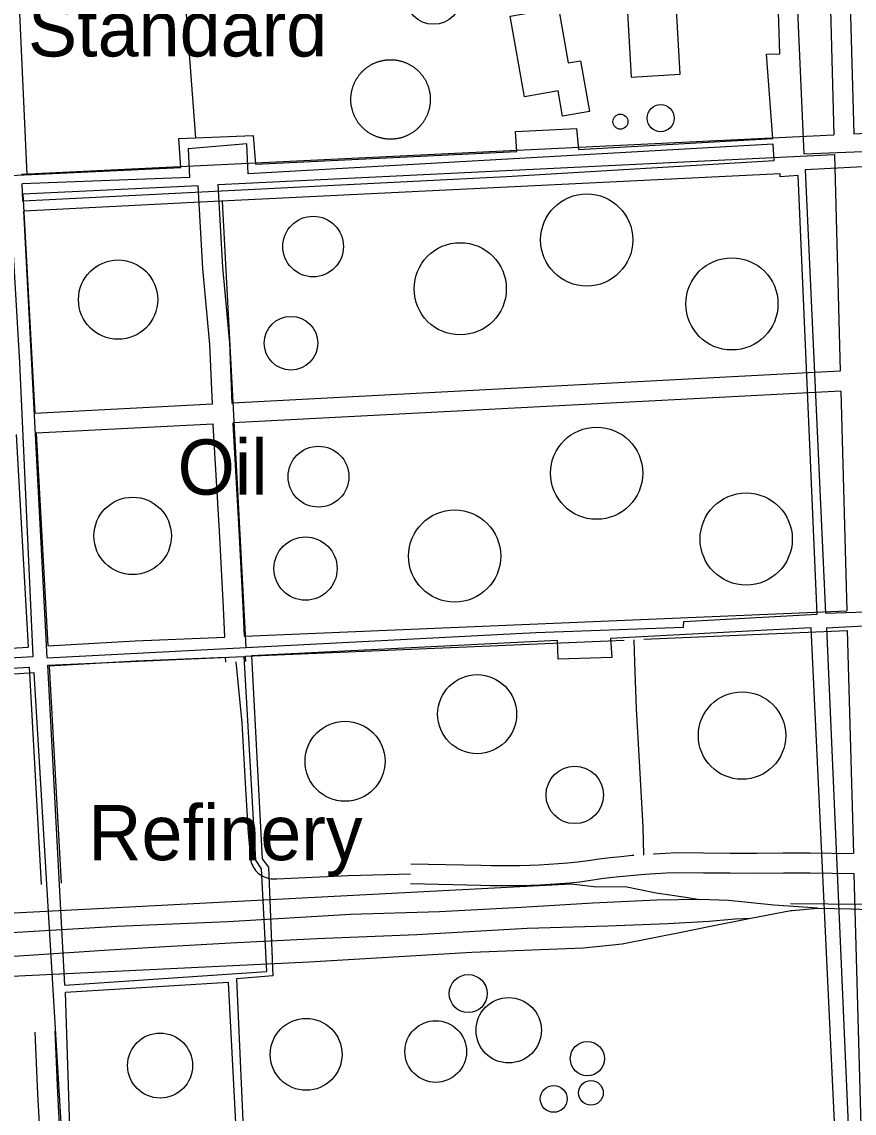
# Model space of a CAD drawing. Extents: x 3313447 to 3351316, y 703786 to 729172.
# Drawn here: x 3328255 to 3329508, y 723045 to 724687 of the extents above; entities that cross this region are included whole.
import ezdxf

# ---------------------------------------------------------------- set-up
doc = ezdxf.new("R2010")
doc.units = 0
for name, color, linetype in [('V-BLDG-IDEN', 7, 'Continuous'), ('V-BLDG-OTLN', 7, 'Continuous'), ('V-DOMW-TANK', 7, 'Continuous'), ('V-RAIL-TRAK', 7, 'Continuous'), ('V-ROAD-CNTR', 7, 'Continuous'), ('V-UTIL-LINE', 7, 'Continuous')]:
    doc.layers.add(name, color=color, linetype=linetype)

msp = doc.modelspace()

# ---------------------------------------------------------------- linework, layer by layer
at = {"layer": 'V-BLDG-OTLN'}
for points in [[(3329068.8, 724545.3), (3329062.2, 724583.3), (3329011.5, 724574.4), (3328990.1, 724695.7), (3329062.7, 724708.5), (3329077.3, 724625.5), (3329095.8, 724628.8), (3329109.2, 724552.4)], [(3329245.9, 724608.4), (3329240.3, 724705.6), (3329166.7, 724701.4), (3329172.2, 724604.2)]]:
    msp.add_lwpolyline(points, close=True, dxfattribs=at)
at = {"layer": 'V-DOMW-TANK'}
for points in [[(3328757.4, 724541.6), (3328756.9, 724542.6), (3328756.5, 724543.5), (3328756, 724544.4), (3328755.5, 724545.4), (3328755.1, 724546.3), (3328754.7, 724547.3), (3328754.3, 724548.2), (3328753.9, 724549.2), (3328753.6, 724550.2), (3328753.2, 724551.2), (3328752.9, 724552.2), (3328752.6, 724553.2), (3328752.3, 724554.2), (3328752, 724555.2), (3328751.8, 724556.2), (3328751.5, 724557.2), (3328751.3, 724558.2), (3328751.1, 724559.3), (3328750.9, 724560.3), (3328750.7, 724561.3), (3328750.6, 724562.3), (3328750.4, 724563.4), (3328750.3, 724564.4), (3328750.2, 724565.5), (3328750.1, 724566.5), (3328750.1, 724567.5), (3328750, 724568.6), (3328750, 724569.6), (3328750, 724570.7), (3328750, 724571.7), (3328750.1, 724572.8), (3328750.1, 724573.8), (3328750.2, 724574.8), (3328750.3, 724575.9), (3328750.4, 724576.9), (3328750.5, 724578), (3328750.6, 724579), (3328750.8, 724580), (3328751, 724581.1), (3328751.1, 724582.1), (3328751.4, 724583.1), (3328751.6, 724584.1), (3328751.8, 724585.1), (3328752.1, 724586.2), (3328752.4, 724587.2), (3328752.7, 724588.2), (3328753, 724589.2), (3328753.3, 724590.1), (3328753.7, 724591.1), (3328754.1, 724592.1), (3328754.4, 724593.1), (3328754.8, 724594), (3328755.3, 724595), (3328755.7, 724595.9), (3328756.1, 724596.9), (3328756.6, 724597.8), (3328757.1, 724598.7), (3328757.6, 724599.7), (3328758.1, 724600.6), (3328758.6, 724601.5), (3328759.2, 724602.4), (3328759.8, 724603.2), (3328760.3, 724604.1), (3328760.9, 724605), (3328761.5, 724605.8), (3328762.2, 724606.7), (3328762.8, 724607.5), (3328763.5, 724608.3), (3328764.1, 724609.1), (3328764.8, 724609.9), (3328765.5, 724610.7), (3328766.2, 724611.4), (3328766.9, 724612.2), (3328767.7, 724612.9), (3328768.4, 724613.7), (3328769.2, 724614.4), (3328769.9, 724615.1), (3328770.7, 724615.8), (3328771.5, 724616.4), (3328772.3, 724617.1), (3328773.1, 724617.8), (3328774, 724618.4), (3328774.8, 724619), (3328775.7, 724619.6), (3328776.5, 724620.2), (3328777.4, 724620.8), (3328778.3, 724621.3), (3328779.2, 724621.9), (3328780.1, 724622.4), (3328781, 724622.9), (3328781.9, 724623.4), (3328782.8, 724623.9), (3328783.8, 724624.4), (3328784.7, 724624.8), (3328785.7, 724625.2), (3328786.6, 724625.6), (3328787.6, 724626), (3328788.6, 724626.4), (3328789.5, 724626.8), (3328790.5, 724627.1)], [(3328790.5, 724627.1), (3328791.5, 724627.5), (3328792.5, 724627.8), (3328793.5, 724628.1), (3328794.5, 724628.3), (3328795.5, 724628.6), (3328796.6, 724628.8), (3328797.6, 724629.1), (3328798.6, 724629.3), (3328799.6, 724629.5), (3328800.7, 724629.6), (3328801.7, 724629.8), (3328802.7, 724629.9), (3328803.8, 724630), (3328804.8, 724630.1), (3328805.8, 724630.2), (3328806.9, 724630.3), (3328807.9, 724630.3), (3328809, 724630.3), (3328810, 724630.3), (3328811.1, 724630.3), (3328812.1, 724630.3), (3328813.1, 724630.2), (3328814.2, 724630.2), (3328815.2, 724630.1), (3328816.3, 724630), (3328817.3, 724629.9), (3328818.3, 724629.7), (3328819.4, 724629.6), (3328820.4, 724629.4), (3328821.4, 724629.2), (3328822.5, 724629), (3328823.5, 724628.8), (3328824.5, 724628.5), (3328825.5, 724628.3), (3328826.5, 724628), (3328827.5, 724627.7), (3328828.5, 724627.4), (3328829.5, 724627), (3328830.5, 724626.7), (3328831.5, 724626.3), (3328832.4, 724625.9), (3328833.4, 724625.5), (3328834.3, 724625.1), (3328835.3, 724624.7), (3328836.2, 724624.2), (3328837.2, 724623.7), (3328838.1, 724623.3), (3328839, 724622.8), (3328839.9, 724622.2), (3328840.8, 724621.7), (3328841.7, 724621.2), (3328842.6, 724620.6), (3328843.4, 724620), (3328844.3, 724619.4), (3328845.2, 724618.8), (3328846, 724618.2), (3328846.8, 724617.6), (3328847.6, 724616.9), (3328848.4, 724616.2), (3328849.2, 724615.6), (3328850, 724614.9), (3328850.8, 724614.1), (3328851.5, 724613.4), (3328852.3, 724612.7), (3328853, 724611.9), (3328853.7, 724611.2), (3328854.4, 724610.4), (3328855.1, 724609.6), (3328855.8, 724608.8), (3328856.5, 724608), (3328857.1, 724607.2), (3328857.7, 724606.4), (3328858.4, 724605.5), (3328859, 724604.7), (3328859.5, 724603.8), (3328860.1, 724602.9), (3328860.7, 724602.1), (3328861.2, 724601.2), (3328861.8, 724600.3), (3328862.3, 724599.4), (3328862.8, 724598.4), (3328863.2, 724597.5), (3328863.7, 724596.6), (3328864.1, 724595.6), (3328864.6, 724594.7), (3328865, 724593.7), (3328865.4, 724592.8), (3328865.8, 724591.8), (3328866.1, 724590.8), (3328866.5, 724589.8), (3328866.8, 724588.8), (3328867.1, 724587.8), (3328867.4, 724586.8), (3328867.7, 724585.8), (3328867.9, 724584.8), (3328868.2, 724583.8), (3328868.4, 724582.8), (3328868.6, 724581.8), (3328868.8, 724580.7), (3328869, 724579.7)], [(3328869, 724579.7), (3328869.1, 724578.7), (3328869.3, 724577.6), (3328869.4, 724576.6), (3328869.5, 724575.6), (3328869.5, 724574.5), (3328869.6, 724573.5), (3328869.7, 724572.4), (3328869.7, 724571.4), (3328869.7, 724570.3), (3328869.7, 724569.3), (3328869.6, 724568.2), (3328869.6, 724567.2), (3328869.5, 724566.2), (3328869.4, 724565.1), (3328869.3, 724564.1), (3328869.2, 724563), (3328869.1, 724562), (3328868.9, 724561), (3328868.7, 724559.9), (3328868.6, 724558.9), (3328868.3, 724557.9), (3328868.1, 724556.9), (3328867.9, 724555.9), (3328867.6, 724554.9), (3328867.3, 724553.8), (3328867, 724552.8), (3328866.7, 724551.9), (3328866.4, 724550.9), (3328866, 724549.9), (3328865.6, 724548.9), (3328865.3, 724547.9), (3328864.9, 724547), (3328864.4, 724546), (3328864, 724545.1), (3328863.6, 724544.1), (3328863.1, 724543.2), (3328862.6, 724542.3), (3328862.1, 724541.3), (3328861.6, 724540.4), (3328861.1, 724539.5), (3328860.5, 724538.7), (3328859.9, 724537.8), (3328859.4, 724536.9), (3328858.8, 724536), (3328858.2, 724535.2), (3328857.5, 724534.4), (3328856.9, 724533.5), (3328856.2, 724532.7), (3328855.6, 724531.9), (3328854.9, 724531.1), (3328854.2, 724530.3), (3328853.5, 724529.6), (3328852.8, 724528.8), (3328852, 724528.1), (3328851.3, 724527.3), (3328850.5, 724526.6), (3328849.8, 724525.9), (3328849, 724525.2), (3328848.2, 724524.6), (3328847.4, 724523.9)], [(3328847.4, 724523.9), (3328846.6, 724523.3), (3328845.7, 724522.6), (3328844.9, 724522), (3328844, 724521.4), (3328843.2, 724520.8), (3328842.3, 724520.2), (3328841.4, 724519.7), (3328840.5, 724519.1), (3328839.6, 724518.6), (3328838.7, 724518.1), (3328837.8, 724517.6), (3328836.9, 724517.1), (3328835.9, 724516.7), (3328835, 724516.2), (3328834, 724515.8), (3328833.1, 724515.4), (3328832.1, 724515), (3328831.1, 724514.6), (3328830.2, 724514.2), (3328829.2, 724513.9), (3328828.2, 724513.5), (3328827.2, 724513.2), (3328826.2, 724512.9), (3328825.2, 724512.7), (3328824.2, 724512.4), (3328823.1, 724512.2), (3328822.1, 724511.9), (3328821.1, 724511.7), (3328820.1, 724511.5), (3328819, 724511.4), (3328818, 724511.2), (3328817, 724511.1), (3328815.9, 724511), (3328814.9, 724510.9), (3328813.9, 724510.8), (3328812.8, 724510.7), (3328811.8, 724510.7), (3328810.7, 724510.7), (3328809.7, 724510.7), (3328808.6, 724510.7), (3328807.6, 724510.7), (3328806.5, 724510.8), (3328805.5, 724510.8), (3328804.5, 724510.9), (3328803.4, 724511), (3328802.4, 724511.1), (3328801.4, 724511.3), (3328800.3, 724511.4), (3328799.3, 724511.6), (3328798.3, 724511.8), (3328797.2, 724512), (3328796.2, 724512.2), (3328795.2, 724512.5), (3328794.2, 724512.8), (3328793.2, 724513), (3328792.2, 724513.3), (3328791.2, 724513.7), (3328790.2, 724514), (3328789.2, 724514.3), (3328788.2, 724514.7), (3328787.3, 724515.1), (3328786.3, 724515.5), (3328785.4, 724515.9), (3328784.4, 724516.3), (3328783.5, 724516.8), (3328782.5, 724517.3), (3328781.6, 724517.8), (3328780.7, 724518.3), (3328779.8, 724518.8), (3328778.9, 724519.3), (3328778, 724519.9), (3328777.1, 724520.4), (3328776.2, 724521), (3328775.4, 724521.6), (3328774.5, 724522.2), (3328773.7, 724522.8), (3328772.9, 724523.5), (3328772.1, 724524.1), (3328771.3, 724524.8), (3328770.5, 724525.5), (3328769.7, 724526.2), (3328768.9, 724526.9), (3328768.2, 724527.6), (3328767.4, 724528.3), (3328766.7, 724529.1), (3328766, 724529.8), (3328765.3, 724530.6), (3328764.6, 724531.4), (3328763.9, 724532.2), (3328763.2, 724533), (3328762.6, 724533.8), (3328762, 724534.6), (3328761.3, 724535.5), (3328760.7, 724536.3), (3328760.1, 724537.2), (3328759.6, 724538.1), (3328759, 724538.9), (3328758.5, 724539.8), (3328757.9, 724540.7), (3328757.4, 724541.6)]]:
    msp.add_lwpolyline(points, dxfattribs=at)
for centre, radius in [((3328874.5, 724725.6), 42), ((3329216.6, 724542.4), 20.4), ((3329156, 724537.1), 11.3), ((3329105.2, 724359), 69.4), ((3328693.2, 724349.1), 45.6), ((3328914.7, 724285.5), 69.4), ((3328399.6, 724269.2), 59.7), ((3329323.8, 724262.8), 69.4), ((3328659.9, 724203.6), 40.4), ((3329120.1, 724007.9), 69.4), ((3328701.3, 724002.7), 45.8), ((3328421.5, 723913.5), 58.3), ((3329345.3, 723908.8), 69.4), ((3328906.3, 723883.2), 69.4), ((3328681.8, 723864.3), 47.6), ((3328940.2, 723645.2), 59.5), ((3329339.1, 723613), 65.8), ((3328741.3, 723574.3), 60.2), ((3329087.2, 723523.6), 43.2), ((3328926.8, 723224.6), 28.6), ((3328987.7, 723169.4), 49.2), ((3328682.7, 723133.1), 54.1), ((3328877.8, 723137.4), 46.4), ((3328462.8, 723116.3), 48.9), ((3329106.2, 723126.7), 25.7), ((3329055.5, 723066.1), 20.2), ((3329111.5, 723075.2), 18.6)]:
    msp.add_circle(centre, radius, dxfattribs=at)
at = {"layer": 'V-RAIL-TRAK'}
for points in [[(3327819.6, 723287.2), (3327869, 723302.3), (3327896.9, 723310.1), (3327935, 723325.7), (3327969.2, 723330.1), (3328059.2, 723336.8), (3329081.9, 723389.6), (3329120.3, 723385.3), (3329163.3, 723385.7), (3329209.7, 723376.4), (3329251, 723370.3), (3329275.6, 723366.3)], [(3329452.7, 723353.1), (3329387, 723357.5), (3329318.5, 723364.8), (3329275.6, 723366.3), (3329210.6, 723365.3), (3329114.4, 723360.6), (3329007.1, 723354.2), (3328883.5, 723347.8), (3328749.5, 723343.7), (3328565.4, 723332.4), (3328398.1, 723325.8), (3328231, 723315.4), (3328008.9, 723302), (3327925.7, 723299.3), (3327890.2, 723298.6), (3327867.6, 723297), (3327847.4, 723293.2), (3327819.6, 723287.2), (3327760.4, 723269.4), (3327730.8, 723260.6), (3327706.6, 723253.5), (3327658.5, 723240.6)], [(3327537.2, 723188.1), (3327579.8, 723197.4), (3327666.4, 723214.8), (3327729.2, 723221.7), (3327840.1, 723227.1), (3328032.8, 723240.9), (3328343.2, 723255.7), (3328687.1, 723272.6), (3328932.2, 723287.1), (3329100.4, 723293.4), (3329158.6, 723299.3), (3329250.1, 723317.4), (3329286.8, 723324.9), (3329352.2, 723338.1), (3329412.5, 723349.5), (3329414.3, 723349.8), (3329452.7, 723353.1), (3329503.4, 723352.3), (3329541.9, 723350.5)], [(3327512, 723199.6), (3327570.9, 723217.1), (3327658.5, 723240.6), (3327726.2, 723253.4), (3327773.4, 723260.4), (3327820.5, 723266.9), (3327871.1, 723267.5), (3327937, 723266.4), (3327970.8, 723266.8), (3328033.6, 723269.2), (3328130.2, 723273.5), (3328272.8, 723282.9), (3328386, 723290.4), (3328479.4, 723296.2), (3328578.4, 723301.4), (3328698.7, 723307.4), (3328849.4, 723313.5), (3329015.6, 723322.9), (3329137, 723326.6), (3329227.1, 723330.3), (3329289.6, 723333.8), (3329328.6, 723337.3), (3329352.2, 723338.1)]]:
    msp.add_lwpolyline(points, dxfattribs=at)
at = {"layer": 'V-ROAD-CNTR'}
for points in [[(3329499.5, 724803.3), (3329507.3, 724519)], [(3329470.6, 724763.1), (3329477.3, 724517.5)], [(3329507.3, 724519), (3329915, 724541.6)], [(3328254.3, 724458.2), (3329477.3, 724517.5)], [(3328550.4, 724442.5), (3329478.1, 724487.5)], [(3329478.1, 724487.5), (3329487, 724161.4)], [(3328571.5, 724113), (3328567.7, 724203.5), (3328557.2, 724318.3), (3328550.2, 724442.4)], [(3328256, 724428.2), (3328520.6, 724441)], [(3328256, 724428.2), (3328274.4, 724097.9)], [(3328541.6, 724111.7), (3328537.8, 724201.5), (3328527.3, 724316.1), (3328520.2, 724440.7)], [(3329487, 724161.4), (3328571.9, 724113.5)], [(3329487.8, 724131.4), (3328572.6, 724083.5)], [(3329487.8, 724131.4), (3329496.8, 723801)], [(3328541.6, 724111.9), (3328274.4, 724097.9)], [(3328542.9, 724081.9), (3328276.1, 724068)], [(3328560.1, 723760.9), (3328558.1, 723805.6), (3328552.1, 723920.8), (3328542.9, 724080.7), (3328542.8, 724082.1)], [(3328590.1, 723762.5), (3328588.1, 723807), (3328582.1, 723922.5), (3328572.9, 724082.2), (3328572.8, 724083.8)], [(3328246.1, 724066.4), (3328264, 723746.1)], [(3328276.1, 724068), (3328294, 723747.9)], [(3328589.9, 723762.4), (3329496.8, 723801)], [(3329191.4, 723758), (3329497.6, 723771)], [(3329497.6, 723771), (3329506.7, 723435.3)], [(3328294, 723747.9), (3328425.3, 723755.5), (3328560.3, 723761.2)], [(3328591.5, 723732.5), (3329161.5, 723756.7)], [(3329191.1, 723433.1), (3329190.2, 723475.6), (3329184.6, 723574.1), (3329180, 723653.1), (3329177.8, 723722.8), (3329176.6, 723757.2)], [(3327351.8, 723693.4), (3328264, 723746.1)], [(3328295.6, 723717.9), (3328426.8, 723725.5), (3328561.6, 723731.2)], [(3328561.8, 723723.3), (3328561.5, 723731.1)], [(3328576.8, 723724), (3328585.7, 723632.4), (3328591.6, 723533), (3328595.5, 723466.3), (3328599.3, 723424.6), (3328600.1, 723422), (3328601, 723419.4), (3328602.2, 723416.9), (3328603.5, 723414.5), (3328605, 723412.2), (3328606.7, 723410), (3328608.5, 723408), (3328610.5, 723406.1), (3328612.7, 723404.4), (3328614.9, 723402.8), (3328617.3, 723401.4), (3328619.7, 723400.2), (3328622.3, 723399.2), (3328624.9, 723398.4), (3328627.6, 723397.8), (3328630.3, 723397.4), (3328633, 723397.2), (3328635.8, 723397.2), (3328638.5, 723397.4), (3328746.1, 723402.2), (3328840.1, 723405.1)], [(3328591.8, 723724.7), (3328591.4, 723732.5)], [(3327340.9, 723662.8), (3328265.7, 723716.2)], [(3328265.7, 723716.2), (3328283.9, 723389)], [(3328295.6, 723717.9), (3328313.9, 723390.6)], [(3328840.4, 723420.1), (3328946.5, 723417.9), (3328961.2, 723417.5), (3328975.7, 723417.3), (3328990.2, 723417.2), (3329004.7, 723417.4), (3329019.2, 723417.8), (3329033.7, 723418.4), (3329048.1, 723419.2), (3329062.6, 723420.2), (3329077, 723421.4), (3329091.2, 723422.7), (3329107.2, 723425.1), (3329123.8, 723427.4), (3329140.4, 723429.4), (3329157, 723431.2), (3329173.6, 723432.8), (3329176.3, 723433)], [(3329205.7, 723435.1), (3329206.1, 723435.2)], [(3329206.2, 723435.2), (3329206.9, 723435.2), (3329223.6, 723436.1), (3329240.5, 723436.8), (3329281, 723436.4), (3329321.1, 723436.2), (3329361.2, 723436.1), (3329401.2, 723436.3), (3329441.5, 723436.6), (3329506.2, 723435.5)], [(3328839.8, 723390.1), (3328945.8, 723387.9), (3328960.5, 723387.5), (3328975.4, 723387.3), (3328990.3, 723387.2), (3329005.3, 723387.4), (3329020.2, 723387.8), (3329035.1, 723388.4), (3329050, 723389.2), (3329064.9, 723390.3), (3329079.7, 723391.5), (3329094.9, 723393), (3329111.5, 723395.4), (3329127.6, 723397.6), (3329143.8, 723399.6), (3329160, 723401.3), (3329176.2, 723402.9), (3329192.5, 723404.2), (3329208.7, 723405.3), (3329225, 723406.2), (3329241, 723406.8), (3329280.8, 723406.4), (3329321, 723406.2), (3329361.2, 723406.1), (3329401.4, 723406.3), (3329441.4, 723406.6), (3329507.7, 723405.5)], [(3329507.5, 723405.4), (3329522.3, 722862.9)], [(3330229.8, 722705), (3330226.8, 722725.1), (3330206.5, 722821.4), (3330186.6, 722875.1), (3330169.7, 722917.9), (3330137.7, 722976.9), (3330112.5, 723021.9), (3330083.6, 723061.2), (3330048.7, 723102.7), (3330000, 723151.4), (3329959.9, 723189.8), (3329906.5, 723223.6), (3329849.9, 723262.2), (3329775.5, 723299.1), (3329670.5, 723334.7), (3329586.2, 723351.8), (3329525.3, 723358.9), (3329412.1, 723359.9)], [(3327225.6, 722902), (3327248.4, 722902.4), (3327300, 722912.1), (3327403.3, 722927.1), (3327526.3, 722938.9), (3327648.5, 722943.8), (3327757, 722947.3), (3327860.3, 722953.8), (3327977.8, 722958), (3328120.1, 722965.6), (3328204.2, 722969.5), (3328228.9, 722970.7), (3328284.1, 722975.2), (3328278.9, 723073.7), (3328274.8, 723166.6)], [(3328314, 722978.9), (3328308.9, 723075.1), (3328304.8, 723167.9)]]:
    msp.add_lwpolyline(points, dxfattribs=at)
at = {"layer": 'V-UTIL-LINE'}
for p, q in [((3328256.3, 724417.8), (3328254.9, 724443.6)), ((3328592.3, 723745.4), (3328556.7, 724417.5)), ((3328292.6, 723729.9), (3328257.7, 724402.6)), ((3328319.2, 723237.5), (3328622.8, 723257.7)), ((3328338.7, 722676.3), (3328320.3, 723226.3))]:
    msp.add_line(p, q, dxfattribs=at)
for points in [[(3328262.6, 724457.4), (3328249.4, 724744.5), (3328187.9, 724741.5), (3328179.1, 724869.8), (3328126.3, 724865.7), (3328125.1, 724944.4), (3327896.1, 724966.9), (3327373.7, 725013.2), (3327313.6, 724407.7)], [(3327310.7, 724407.5), (3327910.5, 724440.7), (3327906.8, 724496.1), (3327965.6, 724499.1), (3327968.3, 724443.7), (3328494.1, 724468.2), (3328490.8, 724511.5), (3328603.2, 724516.5), (3328606.6, 724472.9), (3329000.1, 724492.2), (3328998.2, 724522.3), (3329089.6, 724526.6), (3329092.9, 724495.1), (3329385.3, 724511.5), (3329376, 724638.8), (3329395.8, 724639.3), (3329389.6, 724843.8)], [(3329432.4, 724488.8), (3329417.7, 724829.2), (3329492.6, 724833.1), (3329612.5, 724819.8), (3329609.9, 724804.8), (3329664.5, 724799), (3329666, 724812), (3329890.5, 724795.5), (3329889, 724784.3), (3329941.7, 724778.1), (3329945.4, 724793.8), (3330163, 724782.6), (3330175.3, 724694)], [(3328516.4, 724512.6), (3328501.4, 724712.1), (3328528.2, 724715.3)], [(3329432.4, 724488.8), (3329885.4, 724506.9), (3329886.1, 724523.4), (3330088.8, 724550.2), (3330182.3, 724552)], [(3328256.3, 724417.8), (3328984.4, 724454.7), (3329387.5, 724478.4), (3329386, 724503.4), (3328595.2, 724458.8), (3328593.5, 724503.5), (3328505.1, 724496.1), (3328506.9, 724453.1), (3328254.9, 724443.6)], [(3327496.4, 723688.4), (3327857.1, 723708.2), (3328271.7, 723732.1), (3328251.5, 724174.4), (3328238.2, 724406), (3328201.9, 724403.7), (3327662.3, 724370.9), (3327661.2, 724386.8), (3328240.5, 724423.6), (3328239.4, 724439.2), (3327958.7, 724428.8), (3327955.6, 724486.3), (3327922.4, 724483.7), (3327927.6, 724427.6), (3327442, 724401.6)], [(3329735.5, 724480), (3329434.1, 724464.4), (3329464.8, 723797.1), (3329769, 723807.3)], [(3329466.3, 723775.3), (3329785.4, 723792.1), (3329752.1, 724480.8)], [(3328292.6, 723729.9), (3328669.9, 723749.4), (3329028.7, 723768.1), (3329251.1, 723776.4), (3329251.5, 723784.5), (3329452.2, 723795.5), (3329423.4, 724456), (3329396.3, 724453.9), (3329396.5, 724458.5), (3328513.6, 724415.4), (3328257.7, 724402.6)], [(3329478.7, 723020.6), (3329443.1, 723775.2), (3329141.2, 723759.1), (3329143.1, 723730.4), (3329062.1, 723727.9), (3329061.3, 723756.3), (3328600.3, 723732.8), (3328616.7, 723427.2), (3328625.8, 723414.8), (3328632.5, 723251.1), (3328578.1, 723247), (3328590.3, 722966), (3328645.3, 722967.3), (3328656, 722697.3), (3329247.2, 722719.3), (3329237.7, 722895.1), (3329162.3, 722950.5), (3328922.8, 722938.2), (3328922.4, 722947.5), (3329162.2, 722960.5), (3329161, 722996.2), (3329479.8, 723013.7)], [(3329466.3, 723775.3), (3329499.5, 723015.5), (3329592.3, 723018.4)], [(3328319.2, 723237.5), (3328293.9, 723719), (3328588.7, 723731.8), (3328606.7, 723425.2), (3328614.8, 723412.6), (3328622.8, 723257.7)], [(3328315.3, 723004.3), (3328273.2, 723707.3), (3327253.6, 723640.8)], [(3328338.7, 722676.3), (3328643.9, 722694.8), (3328634.6, 722954.4), (3328581, 722953.4), (3328566, 723241.1), (3328320.3, 723226.3)]]:
    msp.add_lwpolyline(points, dxfattribs=at)

# ---------------------------------------------------------------- texts
at = {"layer": 'V-BLDG-IDEN'}
for s, p in [('Standard', (3328263.9, 724635.2)), ('Oil', (3328489.1, 723975.7)), ('Refinery', (3328354.6, 723425.4))]:
    msp.add_text(s, height=83, dxfattribs=at).set_placement(p)

doc.saveas('drawing.dxf')
